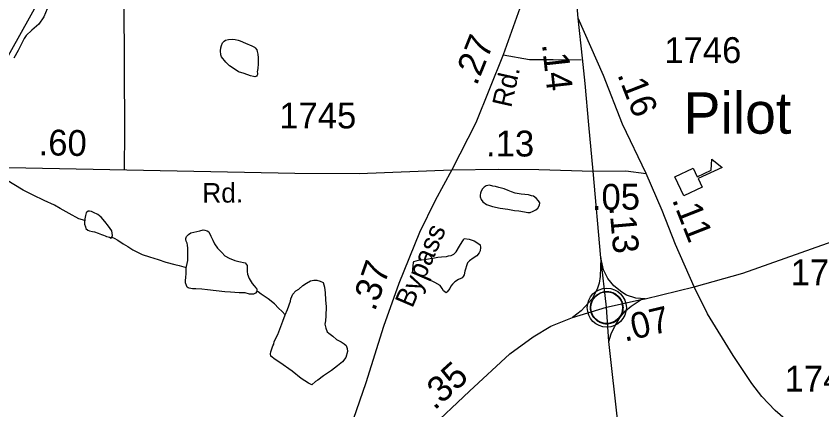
# Model space of a CAD drawing. Extents: x 2126262 to 2293712, y 749403 to 919119.
# Drawn here: x 2214909 to 2218800, y 777316 to 779219 of the extents above; entities that cross this region are included whole.
import ezdxf

# ---------------------------------------------------------------- set-up
doc = ezdxf.new("R2010")
doc.units = 0
for name, color, linetype in [('Exist Civil Demographics Community CELL', 7, 'Continuous'), ('Exist Civil Demographics Community Label', 7, 'Continuous'), ('Exist Cultural Educational Facility High CELL', 7, 'Continuous'), ('Exist Hydrographic Misc Water Feature', 7, 'Continuous'), ('Exist Road Non-System Type 51', 7, 'Continuous'), ('Exist Road Primary Interstate Ramp 1 Lane Attributed', 7, 'Continuous'), ('Exist Road Primary NC Attributed', 7, 'Continuous'), ('Exist Road Primary NC Service Mileage Hundredths English Label', 7, 'Continuous'), ('Exist Road Secondary Mileage Hundredths English Label', 7, 'Continuous'), ('Exist Road Secondary Type 51 Attributed', 7, 'Continuous'), ('Exist Road Secondary Type 51 Label', 7, 'Continuous'), ('Exist Road Secondary Type 51 Number Label', 7, 'Continuous')]:
    doc.layers.add(name, color=color, linetype=linetype)

msp = doc.modelspace()

# ---------------------------------------------------------------- linework, layer by layer
at = {"layer": 'Exist Civil Demographics Community CELL'}
msp.add_lwpolyline([(2217683.8, 777822.2), (2217684.8, 777827.8), (2217686.6, 777834.3), (2217689.5, 777841.5), (2217692.4, 777847.3), (2217695.8, 777853), (2217699.5, 777858.1), (2217703.5, 777862.5), (2217708.1, 777867.1), (2217713.6, 777871.7), (2217719.1, 777875.3), (2217723.9, 777878.2), (2217729, 777880.7), (2217734.4, 777883), (2217740.1, 777884.8), (2217744.4, 777885.9), (2217749.3, 777886.7), (2217753.4, 777887.4), (2217759.7, 777887.7), (2217764.2, 777887.6), (2217769.8, 777887.3), (2217774.8, 777886.6), (2217779.7, 777885.6), (2217784.7, 777884.2), (2217789.8, 777882.2), (2217796.5, 777879.3), (2217802.7, 777875.8), (2217807.8, 777872.3), (2217813, 777868.2), (2217816.3, 777865.1), (2217820.4, 777860.7), (2217824.3, 777856), (2217827.3, 777851.4), (2217830.5, 777846.4), (2217832.9, 777841.3), (2217835, 777836.3), (2217836.5, 777831.2), (2217837.8, 777826.7), (2217838.9, 777820.6), (2217839.5, 777815.9), (2217839.8, 777809.9), (2217839.6, 777804.1), (2217839, 777798.4), (2217838.1, 777793), (2217836.5, 777786.8), (2217834.6, 777780.9), (2217832.3, 777775.9), (2217829.1, 777769.9), (2217825.8, 777764.6), (2217822.4, 777759.9), (2217818.2, 777755.1), (2217812.9, 777750.2), (2217807.9, 777746), (2217802.8, 777742.6), (2217798.5, 777740.1), (2217791.7, 777736.9), (2217784.6, 777734.1), (2217778.6, 777732.7), (2217772, 777731.4), (2217767.6, 777730.9), (2217763.1, 777730.6), (2217757.5, 777730.6), (2217753.2, 777731.1), (2217747.6, 777731.8), (2217741.7, 777733.1), (2217737.1, 777734.4), (2217731.9, 777736.3), (2217727.3, 777738.3), (2217723.4, 777740.5), (2217716.6, 777744.6), (2217711, 777748.9), (2217706.1, 777753.3), (2217701.6, 777758.2), (2217698.5, 777762.2), (2217695.5, 777766.3), (2217691.4, 777773.4), (2217689.7, 777777), (2217688, 777781), (2217685.4, 777789.2), (2217683.8, 777796.2), (2217683.2, 777801.4), (2217682.8, 777807.7), (2217682.8, 777812.4), (2217683.3, 777818.9)], close=True, dxfattribs=at)
for centre, radius in [((2217761.4, 777809.7), 94.3), ((2217761.2, 777810), 76.7)]:
    msp.add_circle(centre, radius, dxfattribs=at)
at = {"layer": 'Exist Cultural Educational Facility High CELL'}
msp.add_lwpolyline([(2218089.7, 778441.9), (2218178.3, 778483.5), (2218197.9, 778441.9), (2218265.9, 778473.8), (2218267.8, 778526.7), (2218318.3, 778487.8), (2218202, 778433.2), (2218221.5, 778391.5), (2218132.9, 778349.9)], close=True, dxfattribs=at)
at = {"layer": 'Exist Hydrographic Misc Water Feature'}
for points in [[(2214560, 778572), (2214650, 778691.5), (2214692.1, 778707), (2215029, 779310.2), (2215060.9, 779526), (2215135, 779626.2), (2215092.9, 779758.3), (2215092.1, 779902.6), (2215125.1, 779977.4), (2215175, 779986.2), (2215317.1, 779878.3), (2215474.9, 779855.4), (2215974, 780064.9), (2216056.1, 780191.1), (2216355, 780283.4), (2216545.9, 780410.7), (2216852.1, 780706.1)], [(2215058.3, 779253.8), (2215042.7, 779215.7), (2215018.7, 779179.5), (2214984.9, 779151.4), (2214957, 779125.1), (2214947.2, 779111.2), (2214933.6, 779080.8), (2214919.5, 779052.9), (2214898, 779014.8)], [(2216016.7, 779088.4), (2216047.1, 779074.5), (2216059.4, 779068.6), (2216063.3, 779064.7), (2216071.1, 779055), (2216073.1, 779047.1), (2216075.4, 779035), (2216077.4, 779016.8), (2216077.4, 778988.8), (2216076.2, 778965.1), (2216073.7, 778948.8), (2216074.1, 778943), (2216073.9, 778937), (2216072.5, 778932.7), (2216070, 778929), (2216066.4, 778926.8), (2216062.3, 778925), (2216054.5, 778926.9), (2216040.3, 778930.7), (2216010, 778940.6), (2215982.3, 778950), (2215966.1, 778960.2), (2215940, 778977.9), (2215921.8, 778995.7), (2215901.5, 779021.8), (2215897.2, 779031.8), (2215895.5, 779051.6), (2215897.4, 779065.5), (2215901.5, 779077.4), (2215905.2, 779089.4), (2215913, 779097.6), (2215920.8, 779101.7), (2215935.1, 779105.6), (2215952.8, 779107.8), (2215966.9, 779106.1), (2215981.3, 779102.3), (2215990.9, 779098.4), (2216016.7, 779088.4)], [(2215241.4, 778231.5), (2215211.3, 778239.3), (2215164.9, 778264.9), (2215121.3, 778288.6), (2215095, 778304.3), (2215045, 778328.1), (2214990.6, 778353.8), (2214942.7, 778377.2), (2214898, 778405), (2214868.2, 778422.9), (2214841.8, 778432.6), (2214810.2, 778436.2), (2214775.8, 778434), (2214769.8, 778434.1), (2214738.2, 778425.9), (2214688.2, 778423.4), (2214664, 778419.3), (2214628.1, 778412.9), (2214602.5, 778408.7), (2214570.3, 778404.6), (2214542.4, 778400.4), (2214528.5, 778396.4), (2214514.5, 778388.3)], [(2217265.7, 778383.4), (2217239.2, 778391), (2217223.5, 778395.1), (2217211.4, 778396.9), (2217195.4, 778400.9), (2217179.4, 778398.9), (2217169.3, 778392.7), (2217161.7, 778384.5), (2217155.4, 778372.5), (2217151.7, 778362.5), (2217149.6, 778352.6), (2217149.4, 778344.5), (2217153.9, 778332.5), (2217162.2, 778320.8), (2217180.2, 778308.7), (2217209.9, 778298.9), (2217246, 778291), (2217284.2, 778285.7), (2217315.9, 778279.7), (2217336.4, 778277.8), (2217363.9, 778272), (2217380.1, 778270), (2217392, 778270.2), (2217406.4, 778276.2), (2217418.1, 778282.5), (2217427.9, 778290.8), (2217436.1, 778304.6), (2217437.5, 778316.4), (2217431.6, 778326.7), (2217419.5, 778338.2), (2217407.6, 778348.2), (2217397.8, 778350.5), (2217384, 778354.2), (2217347.7, 778358), (2217319.2, 778363.6), (2217301.6, 778369.5), (2217285.6, 778375.6), (2217265.7, 778383.4)], [(2215371.4, 778150.2), (2215373.7, 778158.4), (2215371.4, 778180.2), (2215355.4, 778204.1), (2215337.4, 778225.9), (2215318.9, 778246.2), (2215302.9, 778259.9), (2215283.1, 778269.9), (2215273, 778273.8), (2215263.2, 778275.3), (2215257.2, 778275.3), (2215251.1, 778271.4), (2215247, 778267.6), (2215243.3, 778255.5), (2215241.4, 778239.2), (2215241.4, 778231.5)], [(2215241.4, 778231.5), (2215239.2, 778225.4), (2215239.2, 778213.6), (2215243.7, 778199.5), (2215245.3, 778191.6), (2215256, 778183.5), (2215263.6, 778181.5), (2215277.9, 778177.7), (2215287.8, 778175.8), (2215305.8, 778169.8), (2215321.8, 778163.8), (2215331.4, 778159.9), (2215339.6, 778156.2), (2215345.8, 778154), (2215354, 778152), (2215359.5, 778150.4), (2215367.9, 778146.3), (2215371.4, 778150.2)], [(2215730.7, 778003), (2215732.5, 778008.9), (2215738.5, 778036.8), (2215738.5, 778083), (2215738.3, 778096.8), (2215736, 778111), (2215734.2, 778121), (2215729.5, 778131), (2215727.8, 778138.6), (2215728, 778144.6), (2215731.9, 778153), (2215741.5, 778162.9), (2215753.4, 778170.8), (2215767.4, 778175.2), (2215795.7, 778181.1), (2215811.7, 778185.2), (2215819.5, 778183.6), (2215831.4, 778181.7), (2215839.8, 778175.6), (2215849.6, 778155.5), (2215859.5, 778135.7), (2215867.5, 778117.9), (2215882, 778097.8), (2215902.3, 778076.1), (2215916.3, 778060.2), (2215938.4, 778048.3), (2215964.4, 778038.3), (2215984.5, 778032.5), (2216014.3, 778026.8), (2216024.7, 778013), (2216024.5, 777998.8), (2216024.7, 777985), (2216026.6, 777970.9), (2216034.8, 777951), (2216049.1, 777927), (2216059, 777915.3), (2216067.2, 777905.2), (2216071.1, 777901.3), (2216071.5, 777895.2), (2216071.3, 777887.1)], [(2215371.4, 778150.2), (2215381.9, 778146.2), (2215399.7, 778136.6), (2215426.2, 778118.8), (2215448.1, 778104.9), (2215472.3, 778089.1), (2215518.2, 778067.2), (2215552.5, 778055.5), (2215594.3, 778041.9), (2215632.5, 778030), (2215674.7, 778018.4), (2215696.6, 778012.7), (2215718.6, 778006.9), (2215730.7, 778003)], [(2217056.8, 777950.1), (2217044.5, 777945.8), (2217026.8, 777933.9), (2217016.6, 777923.7), (2217009, 777913.9), (2217003.2, 777901.8), (2216996.7, 777893.8), (2216991.1, 777885.7), (2216985, 777881.4), (2216973.1, 777891.7), (2216966.9, 777901.5), (2216956.9, 777917.3), (2216930.6, 777931.4), (2216896.8, 777947), (2216846.4, 777968.4), (2216824.4, 777976.6), (2216824.4, 777994.5), (2216826.1, 778012.5), (2216827.9, 778028.4), (2216830, 778032.6), (2216851.7, 778038.6), (2216882.3, 778043), (2216907.9, 778047.2), (2216921.8, 778049.1), (2216945.8, 778053.2), (2216963.7, 778055.4), (2216987.9, 778057.4), (2216997.5, 778059.6), (2217009.8, 778061.8), (2217021.9, 778067.7), (2217033.6, 778079.7), (2217049.6, 778106.1), (2217062.9, 778128), (2217069.3, 778138), (2217073.2, 778143.9), (2217097.1, 778140.3), (2217121.1, 778132.6), (2217143.3, 778118.7), (2217149.6, 778112.5), (2217151.5, 778100.9), (2217149.6, 778084.5), (2217145.7, 778074.5), (2217133.6, 778060.5), (2217116, 778048.6), (2217097.8, 778036.3), (2217088.1, 778026.5), (2217084, 778012), (2217078.3, 777996.3), (2217076.2, 777986.1), (2217072.5, 777968.4), (2217068.4, 777960.1), (2217062.5, 777954.1), (2217056.8, 777950.1)], [(2216071.3, 777887.1), (2216065.3, 777879.1), (2216055.3, 777875.3), (2216035.4, 777875.1), (2216015.5, 777880.9), (2215985.8, 777880.6), (2215943.5, 777884.5), (2215917.3, 777886), (2215833.4, 777895.4), (2215805.7, 777899.2), (2215777.4, 777901.1), (2215761.2, 777901.1), (2215745.4, 777903.1), (2215739.5, 777904.8), (2215735, 777909.1), (2215731.3, 777917), (2215727.2, 777928.9), (2215727.2, 777940.7), (2215729, 777955), (2215730.7, 777975), (2215730.7, 778003)], [(2216208, 777774.3), (2216220.1, 777800.1), (2216233.5, 777840.3), (2216235.5, 777852.6), (2216245.2, 777874.7), (2216259.3, 777890.8), (2216273.5, 777898.8), (2216292.9, 777916.9), (2216311.2, 777928.8), (2216330.7, 777939.2), (2216346.7, 777943.3), (2216361.2, 777943.2), (2216377.2, 777937.5), (2216390.9, 777931.3), (2216398.9, 777909.4), (2216401, 777881.5), (2216403.5, 777847.5), (2216405.9, 777813.5), (2216404.1, 777769.5), (2216402.2, 777745.5), (2216400.4, 777729.5), (2216404.3, 777709.9), (2216410.4, 777693.5), (2216418.6, 777685.8), (2216438.7, 777671.8), (2216456.6, 777656.1), (2216478.9, 777644.2), (2216492.9, 777634.4), (2216503.1, 777626.4), (2216505, 777622.5), (2216507, 777612.4), (2216509.5, 777598.3), (2216501.5, 777568.6), (2216485.5, 777548.3), (2216461.7, 777528), (2216431.5, 777505.7), (2216394, 777479.7), (2216366.1, 777459.6), (2216354.5, 777453.3), (2216336.4, 777437.3), (2216320.2, 777445), (2216286.2, 777466.9), (2216241.9, 777502.8), (2216181.8, 777544.3), (2216159.2, 777559.9), (2216139.4, 777575.8), (2216137.7, 777585.8), (2216139.4, 777595.7), (2216145.3, 777615.9), (2216149.4, 777625.8), (2216152.9, 777633.8), (2216154.9, 777646.1), (2216172.8, 777679.9), (2216196.4, 777744.1), (2216208, 777774.3)], [(2216208, 777774.3), (2216193.7, 777790.3), (2216175.8, 777808), (2216156, 777828.1), (2216125.4, 777851.7), (2216091.6, 777875.5), (2216077.4, 777885.4), (2216071.3, 777887.1)]]:
    msp.add_lwpolyline(points, dxfattribs=at)
at = {"layer": 'Exist Road Non-System Type 51'}
for points in [[(2215432.3, 778478.7), (2215433.4, 778660.1), (2215431.3, 779292.2), (2215427.9, 779526.1), (2215429.2, 779672.8), (2215405.5, 779713.3), (2215370.6, 779735.6), (2215321.8, 779744)], [(2217261.3, 779031.1), (2217388.7, 779009.3), (2217501.7, 779009.3), (2217637.1, 779007.9)]]:
    msp.add_lwpolyline(points, dxfattribs=at)
at = {"layer": 'Exist Road Primary Interstate Ramp 1 Lane Attributed'}
for points in [[(2217732.7, 778050.5), (2217729.3, 777959.9), (2217725.1, 777928.1), (2217714.2, 777899.8), (2217690.6, 777851.6), (2217637.1, 777794.7), (2217596.2, 777761.5)], [(2217946.9, 777852.7), (2217902, 777855.9), (2217856.9, 777869.8), (2217833.3, 777884.8), (2217795.8, 777914.9), (2217765.6, 777950.2), (2217745.3, 777993.1), (2217732.7, 778050.5)], [(2217770.6, 777646.8), (2217781.8, 777683.2), (2217797.8, 777717.5), (2217826.7, 777763.7), (2217851.5, 777793.7), (2217879.4, 777817.3), (2217927.9, 777848.5)]]:
    msp.add_lwpolyline(points, dxfattribs=at)
at = {"layer": 'Exist Road Primary NC Attributed'}
for points in [[(2217623.4, 779209.1), (2217594, 779550.7), (2217569, 779766.5)], [(2217695.6, 778469.3), (2217674.9, 778694), (2217657.7, 778892.2), (2217644.1, 779015.9), (2217623.4, 779209.1)], [(2217759.5, 777811.7), (2217732.7, 778050.5), (2217695.6, 778469.3)], [(2217345.7, 772199.8), (2217427.3, 772612.6), (2217465, 772808.1), (2217535.5, 773153.9), (2217582.2, 773436.7), (2217624.1, 773653.2), (2217667.4, 773851.6), (2217718.3, 774138.6), (2217761.6, 774299.3), (2217829.2, 774572.4), (2217865.5, 774765.1), (2217903.9, 775134.6), (2217933.9, 775516.6), (2217943.7, 775702.4), (2217945.1, 775865.8), (2217926.2, 776098.4), (2217887.9, 776412), (2217873.9, 776610.3), (2217846.5, 776965.8), (2217816, 777241), (2217770.6, 777646.8), (2217759.5, 777811.7)]]:
    msp.add_lwpolyline(points, dxfattribs=at)
at = {"layer": 'Exist Road Secondary Type 51 Attributed'}
for points in [[(2217569, 779766.5), (2217518.9, 779724.3), (2217487.4, 779659.2), (2217342.2, 779257.4), (2217261.3, 779031.1), (2217129.4, 778702.2), (2217012.7, 778476)], [(2217951.8, 778458.6), (2217837.5, 778696.5), (2217745.7, 778931.5), (2217623.4, 779209.1)], [(2218183.6, 777909.8), (2218417.6, 777977), (2219440.7, 778338.4), (2220305.8, 778648.2), (2220729.3, 778794.2), (2221540, 779096.8), (2221647.4, 779134)], [(2213821.8, 778492.6), (2214599.1, 778496.8), (2214791.7, 778488.5), (2216255, 778459.8), (2216564.9, 778458.4), (2217012.7, 778476)], [(2217012.7, 778476), (2216931.9, 778327.1), (2216856.6, 778173.5), (2216756.8, 777926.9), (2216682.8, 777718.8), (2216597, 777447.1), (2216537, 777269.7), (2216419, 776974.3), (2216342.3, 776771.8), (2216314.4, 776671.2)], [(2217012.7, 778476), (2217240, 778478.5), (2217432.8, 778477.3), (2217695.6, 778469.3)], [(2217695.6, 778469.3), (2217853, 778470.7), (2217951.8, 778458.6)], [(2218183.6, 777909.8), (2218093.4, 778114.4), (2218028.3, 778279.7), (2217951.8, 778458.6)], [(2217946.9, 777852.7), (2218183.6, 777909.8)], [(2219933, 775307.5), (2219910.1, 775406.2), (2219867.2, 775575.1), (2219742.7, 776000.1), (2219704, 776113.8), (2219663.3, 776214.7), (2219604.6, 776339.2), (2219481.5, 776569.6), (2219426.4, 776655.5), (2219330.5, 776748.5), (2218937.7, 777037.6), (2218658, 777240.1), (2218574.3, 777312.3), (2218510.6, 777379.6), (2218461.9, 777443.3), (2218371.1, 777579.2), (2218248, 777780.3), (2218183.6, 777909.8)], [(2217759.5, 777811.7), (2217927.9, 777848.5)], [(2217927.9, 777848.5), (2217946.9, 777852.7)], [(2217596.2, 777761.5), (2217759.5, 777811.7)], [(2216314.4, 776671.2), (2216666.1, 776992), (2216897.6, 777215.2), (2217098.9, 777405.7), (2217292.4, 777586.2), (2217406.4, 777669.2), (2217491.6, 777719.5), (2217596.2, 777761.5)]]:
    msp.add_lwpolyline(points, dxfattribs=at)

# ---------------------------------------------------------------- texts
at = {"layer": 'Exist Civil Demographics Community Label'}
msp.add_text('Pilot', height=200, dxfattribs=at).set_placement((2218131.9, 778650.3))
at = {"layer": 'Exist Road Primary NC Service Mileage Hundredths English Label'}
for s, rotation, p in [('.14', 276.2675, (2217448.1, 779082.8)), ('.13', 275.0658, (2217773.5, 778298.2))]:
    msp.add_text(s, height=125, rotation=rotation, dxfattribs=at).set_placement(p)
at = {"layer": 'Exist Road Secondary Mileage Hundredths English Label'}
for s, rotation, p in [('.27', 68.1527, (2217132.7, 778878.5)), ('.16', 291.3363, (2217810.8, 778936.5)), ('.60', 358.879, (2215016.6, 778546.6)), ('.13', 359.6267, (2217178, 778541.4)), ('.05', 0.5209, (2217689.9, 778281.7)), ('.11', 291.5014, (2218075, 778331.7)), ('.37', 70.4347, (2216641.1, 777788.2)), ('.07', 13.3519, (2217847.6, 777644.5)), ('.35', 42.2921, (2216929.1, 777310.5))]:
    msp.add_text(s, height=125, rotation=rotation, dxfattribs=at).set_placement(p)
at = {"layer": 'Exist Road Secondary Type 51 Label'}
for s, rotation, p in [('Rd.', 77.2844, (2217299.4, 778772.6)), ('Rd.', 0.4446, (2215808.1, 778316.5)), ('Bypass', 66.7563, (2216822.3, 777804.2))]:
    msp.add_text(s, height=95, rotation=rotation, dxfattribs=at).set_placement(p)
at = {"layer": 'Exist Road Secondary Type 51 Number Label'}
for s, p in [('1746', (2218039.2, 778991.9)), ('1745', (2216179.7, 778675.9)), ('1770', (2218649.4, 777917.8)), ('1746', (2218620, 777403.8))]:
    msp.add_text(s, height=125, dxfattribs=at).set_placement(p)

doc.saveas('drawing.dxf')
